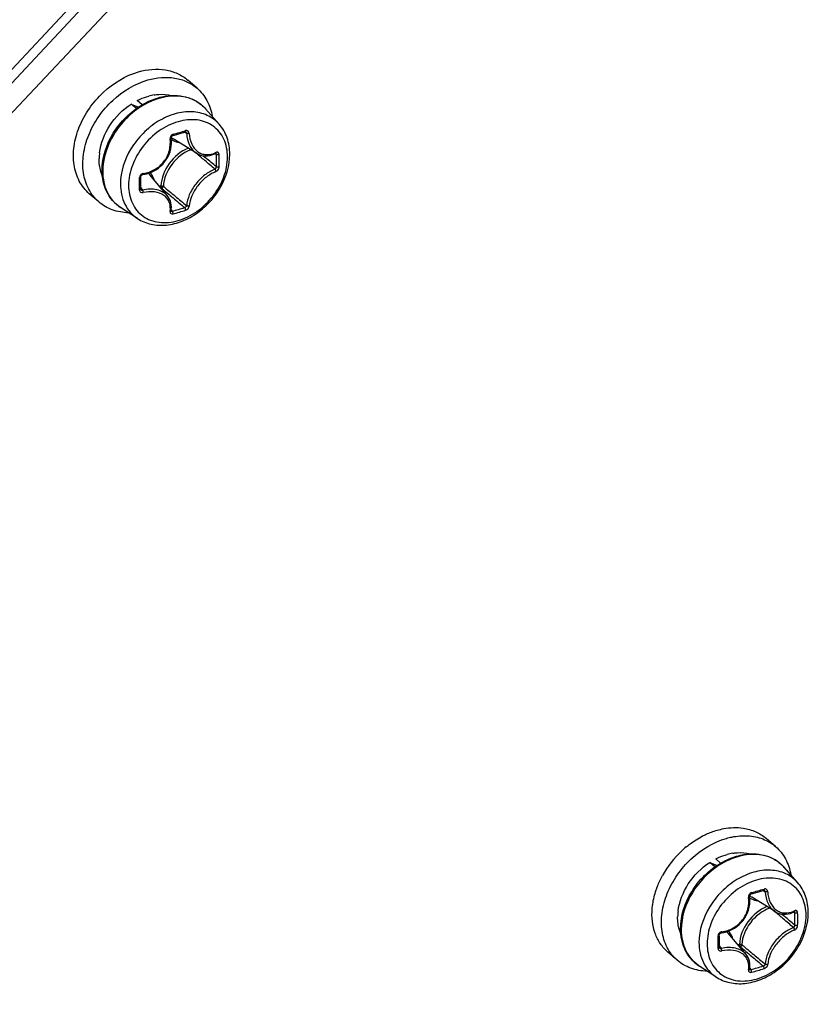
# Model space of a CAD drawing. Header units: millimetres. Extents: x 0 to 420, y 0 to 297.
# Tile 410 of 514: x 392.74 to 396.94, y 186.32 to 191.56. Entities that reach past the tile are written whole.
import ezdxf

# ---------------------------------------------------------------- set-up
doc = ezdxf.new("R2010")
doc.units = ezdxf.units.MM
doc.header["$LTSCALE"] = 23.1
doc.layers.get('0').update_dxf_attribs({"linetype": 'CONTINUOUS'})

msp = doc.modelspace()

# ---------------------------------------------------------------- linework, layer by layer
at = {"color": 7, "linetype": 'Continuous'}
for p, q in [((389.105, 187.4468), (394.1261, 192.8211)), ((394.2525, 192.7103), (370.8129, 167.8505)), ((394.0874, 192.7062), (388.8752, 187.1273)), ((393.6879, 191.1954), (393.6379, 191.2387)), ((393.3952, 191.1075), (393.3691, 191.1301)), ((393.3371, 191.1116), (393.3761, 191.0955)), ((393.3647, 191.0877), (393.3371, 191.1116)), ((393.805, 191.0042), (393.7332, 191.0852)), ((393.6853, 190.8494), (393.5601, 190.927)), ((393.6206, 190.9616), (393.6324, 190.9553)), ((393.6249, 190.9631), (393.6242, 190.9627)), ((393.6784, 190.8537), (393.6845, 190.8485)), ((393.7202, 190.8366), (393.7343, 190.8247)), ((393.7834, 190.8469), (393.7902, 190.8434)), ((393.3882, 190.7148), (393.3881, 190.7252)), ((393.3883, 190.7017), (393.3882, 190.7148)), ((393.5301, 190.6221), (393.4357, 190.7346)), ((393.3882, 190.6661), (393.3979, 190.6532)), ((393.3883, 190.688), (393.3883, 190.7017)), ((393.3883, 190.675), (393.3883, 190.688)), ((393.495, 190.6754), (393.4872, 190.6732)), ((393.4995, 190.6629), (393.4965, 190.6621)), ((393.1641, 190.5907), (393.1141, 190.634)), ((393.3702, 190.5021), (393.2797, 190.5616)), ((393.55, 190.5489), (393.5557, 190.5411)), ((393.5491, 190.5424), (393.5491, 190.5429)), ((393.5491, 190.542), (393.5491, 190.5424)), ((396.7667, 187.1591), (396.7167, 187.2024)), ((396.474, 187.0711), (396.4479, 187.0938)), ((396.416, 187.0752), (396.4549, 187.0591)), ((396.4435, 187.0513), (396.416, 187.0752)), ((396.8838, 186.9678), (396.812, 187.0489)), ((396.7641, 186.813), (396.639, 186.8906)), ((396.6995, 186.9252), (396.7112, 186.919)), ((396.7037, 186.9267), (396.703, 186.9263)), ((396.7572, 186.8173), (396.7633, 186.8122)), ((396.799, 186.8003), (396.8131, 186.7883)), ((396.8623, 186.8105), (396.869, 186.807)), ((396.467, 186.6784), (396.4669, 186.6888)), ((396.4671, 186.6653), (396.467, 186.6784)), ((396.6089, 186.5857), (396.5145, 186.6982)), ((396.467, 186.6297), (396.4767, 186.6168)), ((396.4672, 186.6516), (396.4671, 186.6653)), ((396.4671, 186.6387), (396.4672, 186.6516)), ((396.5738, 186.639), (396.566, 186.6368)), ((396.5783, 186.6266), (396.5754, 186.6257)), ((396.2429, 186.5543), (396.1929, 186.5976)), ((396.449, 186.4657), (396.3585, 186.5252)), ((396.6288, 186.5125), (396.6345, 186.5048)), ((396.6279, 186.506), (396.628, 186.5065)), ((396.6279, 186.5056), (396.6279, 186.506))]:
    msp.add_line(p, q, dxfattribs=at)
for points in [[(393.3992, 190.7364), (393.4112, 190.7383), (393.4262, 190.742), (393.4409, 190.7472), (393.4551, 190.7536), (393.4686, 190.7613), (393.4815, 190.7702), (393.4936, 190.7801), (393.5047, 190.7911), (393.5148, 190.803), (393.5238, 190.8158), (393.5316, 190.8292), (393.5382, 190.8432), (393.5435, 190.8577), (393.5474, 190.8726), (393.5499, 190.8876), (393.551, 190.9028), (393.5506, 190.918), (393.5491, 190.9307)], [(393.5491, 190.9307), (393.5491, 190.9322), (393.5493, 190.9337), (393.5497, 190.9353), (393.5504, 190.9369), (393.5512, 190.9383), (393.5522, 190.9397), (393.5533, 190.9409), (393.5546, 190.9419), (393.5559, 190.9427), (393.5572, 190.9433), (393.5577, 190.9435)], [(393.5578, 190.9435), (393.5669, 190.946), (393.5791, 190.9494), (393.5911, 190.9528), (393.6032, 190.9563), (393.6151, 190.9599), (393.6242, 190.9627)], [(393.6242, 190.9627), (393.6247, 190.9628), (393.6258, 190.963), (393.6267, 190.9629), (393.6275, 190.9627), (393.6278, 190.9625)], [(393.6852, 190.8494), (393.6919, 190.8457), (393.7015, 190.8414), (393.7116, 190.8383), (393.7221, 190.8363), (393.7329, 190.8355), (393.7439, 190.8358), (393.7551, 190.8374), (393.7663, 190.8402), (393.7775, 190.8442), (393.7862, 190.8481)], [(393.7862, 190.8481), (393.787, 190.8485), (393.7875, 190.8486), (393.7878, 190.8487)], [(393.3881, 190.7252), (393.3882, 190.7264), (393.3886, 190.728), (393.3894, 190.7296), (393.3904, 190.7312), (393.3917, 190.7326), (393.3932, 190.7339), (393.3948, 190.7349), (393.3965, 190.7357), (393.3983, 190.7362), (393.3992, 190.7364)], [(393.3881, 190.6588), (393.3881, 190.6622), (393.3883, 190.675)], [(393.3888, 190.6564), (393.3884, 190.657), (393.3882, 190.6576), (393.3881, 190.6584), (393.3881, 190.6588)], [(393.5491, 190.5429), (393.5504, 190.5518), (393.551, 190.5633), (393.5503, 190.5745), (393.5485, 190.5853), (393.5454, 190.5957), (393.5411, 190.6055), (393.5357, 190.6146), (393.5301, 190.6221)], [(396.478, 186.7), (396.49, 186.702), (396.505, 186.7057), (396.5197, 186.7108), (396.5339, 186.7172), (396.5475, 186.7249), (396.5603, 186.7338), (396.5724, 186.7438), (396.5835, 186.7548), (396.5936, 186.7667), (396.6026, 186.7794), (396.6104, 186.7928), (396.617, 186.8069), (396.6223, 186.8214), (396.6262, 186.8362), (396.6287, 186.8513), (396.6298, 186.8665), (396.6294, 186.8816), (396.6279, 186.8943)], [(396.6279, 186.8943), (396.6279, 186.8958), (396.6281, 186.8974), (396.6286, 186.8989), (396.6292, 186.9005), (396.63, 186.902), (396.631, 186.9033), (396.6321, 186.9045), (396.6334, 186.9056), (396.6347, 186.9064), (396.636, 186.907), (396.6366, 186.9071)], [(396.6366, 186.9071), (396.6457, 186.9096), (396.6579, 186.913), (396.67, 186.9165), (396.682, 186.92), (396.6939, 186.9235), (396.703, 186.9263)], [(396.703, 186.9263), (396.7035, 186.9265), (396.7046, 186.9266), (396.7055, 186.9265), (396.7063, 186.9263), (396.7066, 186.9261)], [(396.7641, 186.8131), (396.7707, 186.8093), (396.7803, 186.8051), (396.7904, 186.8019), (396.8009, 186.7999), (396.8117, 186.7991), (396.8227, 186.7995), (396.8339, 186.8011), (396.8451, 186.8039), (396.8564, 186.8079), (396.865, 186.8118)], [(396.865, 186.8118), (396.8658, 186.8121), (396.8664, 186.8123), (396.8666, 186.8123)], [(396.4669, 186.6888), (396.467, 186.69), (396.4674, 186.6916), (396.4682, 186.6933), (396.4692, 186.6948), (396.4705, 186.6963), (396.472, 186.6975), (396.4736, 186.6986), (396.4753, 186.6994), (396.4771, 186.6999), (396.478, 186.7)], [(396.4669, 186.6224), (396.467, 186.6258), (396.4671, 186.6387)], [(396.4676, 186.6201), (396.4673, 186.6206), (396.467, 186.6213), (396.4669, 186.6221), (396.4669, 186.6224)], [(396.628, 186.5065), (396.6292, 186.5154), (396.6298, 186.5269), (396.6292, 186.5381), (396.6273, 186.5489), (396.6242, 186.5593), (396.6199, 186.5691), (396.6145, 186.5783), (396.6089, 186.5857)]]:
    msp.add_lwpolyline(points, dxfattribs=at)
for centre, radius, start, end in [((393.503, 190.8877), 0.2761, 99.1324, 105.2675), ((393.5863, 190.9552), 0.1962, 50.211, 52.557), ((393.5865, 190.9554), 0.1958, 47.2273, 50.2104), ((393.5858, 190.9547), 0.1969, 41.5302, 47.2187), ((393.0118, 192.9735), 2.0958, 285.1573, 287.0544), ((393.6147, 191.0151), 0.1036, 231.028, 232.4183), ((393.6152, 191.0159), 0.1045, 232.4272, 238.2028), ((393.4425, 190.8176), 0.2763, 172.9431, 179.0207), ((384.5822, 180.1089), 14.078, 49.48381, 49.71745), ((385.6338, 181.3381), 12.4604, 49.15596, 49.48764), ((385.1241, 180.6283), 13.3455, 49.50625, 49.82093), ((393.7312, 190.9685), 0.1281, 294.5694, 296.3793), ((392.2458, 190.8099), 1.5447, 0.0047, 1.24), ((392.3141, 190.8099), 1.4765, 358.7317, 0.0048), ((392.2477, 190.8092), 1.5576, 0.0043, 1.2397), ((392.3165, 190.8091), 1.4888, 358.7319, 0.0051), ((391.1244, 190.6868), 2.2571, 0.0037, 0.857), ((393.4042, 190.7199), 0.0224, 97.075, 105.672), ((393.3556, 190.6674), 0.1045, 40.0114, 46.1574), ((391.2366, 190.6868), 2.1448, 359.1208, 0.0036), ((393.3853, 190.6588), 0.00278, 350.9893, 359.0937), ((402.6155, 201.3842), 14.0729, 229.62633, 229.94629), ((402.0986, 200.8719), 13.3342, 229.8909, 230.24479), ((401.2078, 199.7092), 11.8849, 229.94478, 230.3357), ((400.8286, 199.3448), 11.348, 230.24369, 230.64376), ((393.1734, 191.9896), 1.498, 284.7858, 287.4177), ((393.1727, 191.993), 1.5163, 284.7881, 287.4102), ((393.5517, 190.5442), 0.00339, 216.4082, 219.6472), ((396.6236, 186.7551), 0.5225, 129.6943, 133.2959), ((396.6262, 186.7515), 0.5268, 133.2347, 151.1427), ((396.5818, 186.8514), 0.2761, 99.1324, 105.2675), ((396.6651, 186.9188), 0.1962, 50.211, 52.557), ((396.6654, 186.9191), 0.1958, 47.2273, 50.2104), ((396.6646, 186.9183), 0.1969, 41.5302, 47.2187), ((396.0906, 188.9371), 2.0958, 285.1573, 287.0544), ((396.6935, 186.9788), 0.1036, 231.028, 232.4183), ((396.694, 186.9795), 0.1045, 232.4272, 238.2028), ((396.5213, 186.7812), 0.2763, 172.9431, 179.0207), ((387.6611, 176.0725), 14.078, 49.48381, 49.71745), ((388.7126, 177.3017), 12.4604, 49.15596, 49.48764), ((388.2029, 176.592), 13.3455, 49.50625, 49.82093), ((396.81, 186.9321), 0.1281, 294.5694, 296.3793), ((395.3247, 186.7736), 1.5447, 0.0047, 1.24), ((395.3929, 186.7736), 1.4765, 358.7317, 0.0048), ((395.3265, 186.7728), 1.5576, 0.0043, 1.2397), ((395.3953, 186.7728), 1.4888, 358.7319, 0.0051), ((394.2032, 186.6504), 2.2571, 0.0037, 0.857), ((396.4831, 186.6835), 0.0224, 97.075, 105.672), ((396.4345, 186.631), 0.1045, 40.0114, 46.1574), ((394.3154, 186.6504), 2.1448, 359.1208, 0.0036), ((396.4641, 186.6224), 0.00278, 350.9893, 359.0937), ((405.6943, 197.3478), 14.0729, 229.62633, 229.94629), ((405.1774, 196.8355), 13.3342, 229.8909, 230.24479), ((404.2866, 195.6728), 11.8849, 229.94478, 230.3357), ((403.9074, 195.3084), 11.348, 230.24369, 230.64376), ((396.2522, 187.9532), 1.498, 284.7858, 287.4177), ((396.6305, 186.5079), 0.00339, 216.4082, 219.6472), ((396.2515, 187.9566), 1.5163, 284.7881, 287.4102)]:
    msp.add_arc(centre, radius, start, end, dxfattribs=at)
for points, knots in [([(378.9757, 181.8709), (381.3571, 184.074), (385.6919, 188.9116), (389.8774, 195.8119), (392.3241, 201.6351), (394.0782, 207.3942), (394.6905, 211.8509), (394.7189, 214.7681)], [0, 0, 0, 0, 0.260218, 0.517594, 0.643305, 0.766, 1, 1, 1, 1]), ([(376.3864, 178.6276), (378.9724, 180.6185), (382.5671, 184.0162), (386.6173, 189.1506), (389.2512, 193.2623), (391.4281, 197.557), (393.6377, 203.3356), (394.5758, 207.869), (394.804, 210.8639)], [0, 0, 0, 0, 0.256713, 0.385748, 0.513858, 0.640132, 0.763745, 1, 1, 1, 1]), ([(395.384, 210.3616), (395.1558, 207.3667), (394.2177, 202.8333), (392.0081, 197.0548), (389.8312, 192.76), (387.1973, 188.6483), (383.1471, 183.5139), (379.5524, 180.1162), (376.9664, 178.1253)], [0, 0, 0, 0, 0.236255, 0.359868, 0.486142, 0.614252, 0.743287, 1, 1, 1, 1]), ([(388.5482, 186.6809), (389.4296, 187.8787), (392.6717, 192.7021), (395.0907, 198.0951), (396.2564, 202.2588)], [0, 0, 0, 0, 0.255917, 1, 1, 1, 1]), ([(393.1141, 190.634), (393.0924, 190.6528), (393.0551, 190.7006), (393.0278, 190.7901), (393.0291, 190.89), (393.0577, 190.9927), (393.1114, 191.0906), (393.2081, 191.2026), (393.3066, 191.2627), (393.376, 191.2828)], [0, 0, 0, 0, 0.104396, 0.214712, 0.334327, 0.463303, 0.598992, 0.737102, 1, 1, 1, 1]), ([(393.376, 191.2828), (393.4222, 191.2961), (393.4954, 191.3032), (393.5842, 191.2767), (393.6216, 191.2528), (393.6379, 191.2387)], [0, 0, 0, 0, 0.524089, 0.765965, 1, 1, 1, 1]), ([(393.1641, 190.5907), (393.1424, 190.6095), (393.1051, 190.6573), (393.0778, 190.7468), (393.0791, 190.8467), (393.1077, 190.9494), (393.1614, 191.0473), (393.2581, 191.1593), (393.3566, 191.2194), (393.426, 191.2395)], [0, 0, 0, 0, 0.104396, 0.214712, 0.334327, 0.463303, 0.598992, 0.737102, 1, 1, 1, 1]), ([(393.426, 191.2395), (393.4722, 191.2528), (393.5454, 191.2599), (393.6342, 191.2334), (393.6716, 191.2095), (393.6879, 191.1954)], [0, 0, 0, 0, 0.524089, 0.765965, 1, 1, 1, 1]), ([(393.6879, 191.1954), (393.709, 191.1771), (393.7455, 191.1308), (393.7633, 191.075), (393.7681, 191.046)], [0, 0, 0, 0, 0.486811, 1, 1, 1, 1]), ([(393.3691, 191.1301), (393.374, 191.1327), (393.3938, 191.1422), (393.4145, 191.1498), (393.4303, 191.1541)], [0, 0, 0, 0, 0.255242, 1, 1, 1, 1]), ([(393.3952, 191.1076), (393.4035, 191.1125), (393.4368, 191.1304), (393.4728, 191.1435), (393.5002, 191.1496)], [0, 0, 0, 0, 0.257132, 1, 1, 1, 1]), ([(393.5063, 191.1468), (393.4972, 191.1448), (393.4601, 191.1347), (393.4247, 191.1185), (393.3996, 191.1037)], [0, 0, 0, 0, 0.242244, 1, 1, 1, 1]), ([(393.4592, 191.1603), (393.4672, 191.1616), (393.4981, 191.1651), (393.5298, 191.1626), (393.552, 191.1566)], [0, 0, 0, 0, 0.260904, 1, 1, 1, 1]), ([(393.5002, 191.1496), (393.5222, 191.1545), (393.5661, 191.1596), (393.6305, 191.1514), (393.6882, 191.1269), (393.7199, 191.1003), (393.7332, 191.0852)], [0, 0, 0, 0, 0.266294, 0.518775, 0.761309, 1, 1, 1, 1]), ([(393.7056, 191.1109), (393.6926, 191.1209), (393.6635, 191.1378), (393.5965, 191.1576), (393.5416, 191.1547), (393.5063, 191.1468)], [0, 0, 0, 0, 0.235668, 0.47873, 1, 1, 1, 1]), ([(393.1683, 190.8515), (393.1746, 190.9029), (393.2153, 191.0047), (393.2919, 191.0821), (393.3371, 191.1116)], [0, 0, 0, 0, 0.489346, 1, 1, 1, 1]), ([(393.1818, 190.7591), (393.1818, 190.8275), (393.2175, 190.9335), (393.3059, 191.0441), (393.364, 191.0893), (393.3952, 191.1076)], [0, 0, 0, 0, 0.484994, 0.744206, 1, 1, 1, 1]), ([(393.3996, 191.1037), (393.3683, 191.0852), (393.3099, 191.0394), (393.2214, 190.9282), (393.1854, 190.8219), (393.1854, 190.7533)], [0, 0, 0, 0, 0.256449, 0.516507, 1, 1, 1, 1]), ([(393.805, 191.0042), (393.7876, 191.0239), (393.7426, 191.0569), (393.6586, 191.0752), (393.5674, 191.0628), (393.4776, 191.0223), (393.3969, 190.9578), (393.3135, 190.8517), (393.2798, 190.7509), (393.2798, 190.6859)], [0, 0, 0, 0, 0.104646, 0.214456, 0.334319, 0.464647, 0.602133, 0.741336, 1, 1, 1, 1]), ([(393.8497, 190.8302), (393.8497, 190.8625), (393.8406, 190.9113), (393.8071, 190.9646), (393.7736, 190.9958), (393.7329, 191.0173), (393.6696, 191.0325), (393.5808, 191.0225), (393.4806, 190.9718), (393.396, 190.8904), (393.3386, 190.7896), (393.3231, 190.7143), (393.3231, 190.6781)], [0, 0, 0, 0, 0.116061, 0.170531, 0.224017, 0.278077, 0.33415, 0.455161, 0.589255, 0.730676, 0.870373, 1, 1, 1, 1]), ([(393.6264, 190.9698), (393.6265, 190.9691), (393.6266, 190.9668), (393.6262, 190.9641), (393.6249, 190.9631)], [0, 0, 0, 0, 0.317821, 1, 1, 1, 1]), ([(393.6458, 190.9549), (393.6456, 190.9596), (393.6424, 190.9672), (393.6334, 190.971), (393.6287, 190.9705), (393.6264, 190.9698)], [0, 0, 0, 0, 0.506274, 0.74763, 1, 1, 1, 1]), ([(393.8616, 190.8444), (393.8616, 190.8738), (393.8529, 190.9318), (393.8236, 190.9832), (393.805, 191.0042)], [0, 0, 0, 0, 0.512172, 1, 1, 1, 1]), ([(393.4015, 190.7421), (393.4225, 190.7447), (393.4645, 190.7591), (393.5143, 190.8026), (393.5441, 190.8612), (393.547, 190.9049), (393.5438, 190.9255)], [0, 0, 0, 0, 0.248621, 0.503909, 0.756865, 1, 1, 1, 1]), ([(393.5597, 190.9506), (393.5547, 190.9492), (393.5456, 190.942), (393.543, 190.9307), (393.5438, 190.9255)], [0, 0, 0, 0, 0.497502, 1, 1, 1, 1]), ([(393.5438, 190.9257), (393.5452, 190.9261), (393.5474, 190.9269), (393.5493, 190.9291), (393.5492, 190.9299)], [0, 0, 0, 0, 0.636699, 1, 1, 1, 1]), ([(393.5499, 190.9228), (393.5531, 190.9209), (393.5663, 190.9135), (393.581, 190.9089), (393.5923, 190.907)], [0, 0, 0, 0, 0.245657, 1, 1, 1, 1]), ([(393.5597, 190.9506), (393.5599, 190.949), (393.5601, 190.9465), (393.5587, 190.9437), (393.5578, 190.9435)], [0, 0, 0, 0, 0.627461, 1, 1, 1, 1]), ([(393.6324, 190.9553), (393.6323, 190.9561), (393.6317, 190.959), (393.6297, 190.9615), (393.6278, 190.9625)], [0, 0, 0, 0, 0.26474, 1, 1, 1, 1]), ([(393.6324, 190.9553), (393.6333, 190.9337), (393.6401, 190.9016), (393.6626, 190.8671), (393.6773, 190.8543), (393.6852, 190.8494)], [0, 0, 0, 0, 0.53086, 0.77212, 1, 1, 1, 1]), ([(393.6458, 190.9551), (393.6434, 190.9545), (393.6389, 190.9541), (393.6343, 190.9546), (393.6324, 190.9553)], [0, 0, 0, 0, 0.535787, 1, 1, 1, 1]), ([(393.6458, 190.9549), (393.6467, 190.9357), (393.6541, 190.8993), (393.6817, 190.8621), (393.711, 190.8461), (393.7435, 190.8392), (393.7691, 190.8449), (393.7844, 190.8519)], [0, 0, 0, 0, 0.278831, 0.524545, 0.640418, 0.756075, 1, 1, 1, 1]), ([(393.6415, 190.8766), (393.6012, 190.8596), (393.5313, 190.8023), (393.4969, 190.7177), (393.495, 190.6754)], [0, 0, 0, 0, 0.508297, 1, 1, 1, 1]), ([(393.6557, 190.8678), (393.6154, 190.8532), (393.5449, 190.7984), (393.51, 190.7153), (393.5081, 190.6736)], [0, 0, 0, 0, 0.506537, 1, 1, 1, 1]), ([(393.183, 190.731), (393.1801, 190.7379), (393.1696, 190.7672), (393.1658, 190.7987), (393.1662, 190.8223)], [0, 0, 0, 0, 0.24096, 1, 1, 1, 1]), ([(393.3231, 190.6781), (393.3231, 190.6458), (393.3323, 190.597), (393.3658, 190.5436), (393.3992, 190.5125), (393.44, 190.491), (393.5032, 190.4758), (393.592, 190.4857), (393.6922, 190.5365), (393.7768, 190.6179), (393.8343, 190.7187), (393.8497, 190.794), (393.8497, 190.8302)], [0, 0, 0, 0, 0.116061, 0.170531, 0.224017, 0.278077, 0.33415, 0.455161, 0.589255, 0.730676, 0.870373, 1, 1, 1, 1]), ([(393.3702, 190.5021), (393.392, 190.4877), (393.4427, 190.4669), (393.5264, 190.4634), (393.6115, 190.4854), (393.6918, 190.5299), (393.762, 190.5931), (393.8337, 190.693), (393.8616, 190.7849), (393.8616, 190.8444)], [0, 0, 0, 0, 0.11099, 0.226939, 0.3499, 0.479569, 0.613404, 0.747536, 1, 1, 1, 1]), ([(393.7882, 190.8537), (393.7883, 190.8531), (393.7883, 190.8511), (393.7874, 190.8488), (393.7862, 190.8481)], [0, 0, 0, 0, 0.311988, 1, 1, 1, 1]), ([(393.7902, 190.8434), (393.7902, 190.844), (393.7901, 190.8459), (393.7891, 190.8481), (393.7878, 190.8487)], [0, 0, 0, 0, 0.299348, 1, 1, 1, 1]), ([(393.8049, 190.8429), (393.8048, 190.8469), (393.8024, 190.8538), (393.794, 190.8559), (393.79, 190.8546), (393.7881, 190.8537)], [0, 0, 0, 0, 0.501065, 0.7339, 1, 1, 1, 1]), ([(393.8049, 190.8429), (393.8025, 190.8418), (393.7974, 190.8411), (393.7922, 190.8421), (393.7902, 190.8434)], [0, 0, 0, 0, 0.519253, 1, 1, 1, 1]), ([(393.2797, 190.5616), (393.2643, 190.5717), (393.236, 190.5963), (393.1936, 190.6605), (393.1818, 190.7199), (393.1818, 190.7591)], [0, 0, 0, 0, 0.241408, 0.48582, 1, 1, 1, 1]), ([(393.7829, 190.7643), (393.7635, 190.7573), (393.7254, 190.7348), (393.6786, 190.6875), (393.6448, 190.6314), (393.6334, 190.5899), (393.6324, 190.5703)], [0, 0, 0, 0, 0.240504, 0.508011, 0.771047, 1, 1, 1, 1]), ([(393.7829, 190.7643), (393.784, 190.7648), (393.7881, 190.7679), (393.7903, 190.7733), (393.7902, 190.7773)], [0, 0, 0, 0, 0.22923, 1, 1, 1, 1]), ([(393.7882, 190.7518), (393.7885, 190.7553), (393.787, 190.7602), (393.7838, 190.7637), (393.7829, 190.7643)], [0, 0, 0, 0, 0.765063, 1, 1, 1, 1]), ([(393.7881, 190.7517), (393.7903, 190.7525), (393.7991, 190.758), (393.8048, 190.7684), (393.8049, 190.7762)], [0, 0, 0, 0, 0.23682, 1, 1, 1, 1]), ([(393.8049, 190.7762), (393.8026, 190.7751), (393.7974, 190.7746), (393.7922, 190.7758), (393.7902, 190.7773)], [0, 0, 0, 0, 0.514589, 1, 1, 1, 1]), ([(393.1854, 190.7533), (393.1854, 190.7151), (393.1967, 190.6573), (393.2377, 190.595), (393.2649, 190.5713), (393.2797, 190.5616)], [0, 0, 0, 0, 0.517981, 0.760912, 1, 1, 1, 1]), ([(393.3982, 190.7414), (393.3935, 190.7401), (393.385, 190.7347), (393.3812, 190.7251), (393.3812, 190.7205)], [0, 0, 0, 0, 0.515379, 1, 1, 1, 1]), ([(393.3812, 190.7205), (393.3822, 190.7207), (393.3848, 190.7213), (393.3881, 190.7233), (393.3881, 190.7252)], [0, 0, 0, 0, 0.337798, 1, 1, 1, 1]), ([(393.4013, 190.742), (393.4012, 190.7407), (393.4011, 190.7388), (393.3999, 190.7365), (393.3992, 190.7364)], [0, 0, 0, 0, 0.653706, 1, 1, 1, 1]), ([(393.4602, 190.7055), (393.4589, 190.7093), (393.4535, 190.7238), (393.4452, 190.7373), (393.4377, 190.7461)], [0, 0, 0, 0, 0.256486, 1, 1, 1, 1]), ([(393.7881, 190.7517), (393.7699, 190.745), (393.7341, 190.7235), (393.69, 190.6787), (393.658, 190.6258), (393.6469, 190.5867), (393.6458, 190.5683)], [0, 0, 0, 0, 0.240191, 0.508131, 0.771537, 1, 1, 1, 1]), ([(393.2798, 190.6859), (393.2798, 190.6493), (393.2905, 190.5939), (393.3299, 190.5342), (393.356, 190.5114), (393.3702, 190.5021)], [0, 0, 0, 0, 0.517891, 0.760854, 1, 1, 1, 1]), ([(393.3812, 190.6539), (393.3821, 190.654), (393.3847, 190.6546), (393.3878, 190.6565), (393.3881, 190.6584)], [0, 0, 0, 0, 0.320164, 1, 1, 1, 1]), ([(393.3812, 190.6539), (393.3812, 190.6516), (393.3822, 190.647), (393.3886, 190.6398), (393.3968, 190.639), (393.4015, 190.6401)], [0, 0, 0, 0, 0.242796, 0.480959, 1, 1, 1, 1]), ([(393.3888, 190.6564), (393.3897, 190.6551), (393.3926, 190.6531), (393.3962, 190.6529), (393.3979, 190.6532)], [0, 0, 0, 0, 0.481244, 1, 1, 1, 1]), ([(393.5301, 190.6221), (393.5233, 190.6301), (393.506, 190.6442), (393.4736, 190.6563), (393.4364, 190.6596), (393.4108, 190.6562), (393.3979, 190.6532)], [0, 0, 0, 0, 0.220991, 0.459498, 0.719842, 1, 1, 1, 1]), ([(393.4013, 190.6401), (393.4012, 190.6425), (393.4004, 190.6469), (393.399, 190.6513), (393.3979, 190.6532)], [0, 0, 0, 0, 0.525808, 1, 1, 1, 1]), ([(393.495, 190.6754), (393.4973, 190.676), (393.5019, 190.6761), (393.5064, 190.6748), (393.5081, 190.6736)], [0, 0, 0, 0, 0.52676, 1, 1, 1, 1]), ([(393.495, 190.6754), (393.495, 190.6731), (393.496, 190.6686), (393.498, 190.6645), (393.4995, 190.6629)], [0, 0, 0, 0, 0.522055, 1, 1, 1, 1]), ([(393.4995, 190.6629), (393.5028, 190.6642), (393.5065, 190.668), (393.508, 190.6725), (393.5081, 190.6736)], [0, 0, 0, 0, 0.759447, 1, 1, 1, 1]), ([(393.5438, 190.5389), (393.5467, 190.5549), (393.5454, 190.5806), (393.5294, 190.609), (393.5047, 190.6322), (393.4595, 190.6475), (393.4211, 190.6445), (393.4015, 190.6401)], [0, 0, 0, 0, 0.233033, 0.345382, 0.460439, 0.711705, 1, 1, 1, 1]), ([(393.3232, 190.5326), (393.2938, 190.5332), (393.2361, 190.543), (393.1852, 190.5724), (393.1641, 190.5907)], [0, 0, 0, 0, 0.513149, 1, 1, 1, 1]), ([(393.6218, 190.5602), (393.6231, 190.5605), (393.6276, 190.5625), (393.6319, 190.5667), (393.6324, 190.5703)], [0, 0, 0, 0, 0.267515, 1, 1, 1, 1]), ([(393.6264, 190.5461), (393.6268, 190.5487), (393.6258, 190.5538), (393.6235, 190.5585), (393.6218, 190.5602)], [0, 0, 0, 0, 0.505426, 1, 1, 1, 1]), ([(393.6264, 190.5461), (393.6289, 190.5469), (393.6379, 190.5515), (393.6453, 190.5609), (393.6458, 190.5683)], [0, 0, 0, 0, 0.259636, 1, 1, 1, 1]), ([(393.6458, 190.5682), (393.6424, 190.5669), (393.6371, 190.5671), (393.6331, 190.5696), (393.6324, 190.5703)], [0, 0, 0, 0, 0.766641, 1, 1, 1, 1]), ([(393.5438, 190.5389), (393.5434, 190.5369), (393.5434, 190.5329), (393.5484, 190.5258), (393.5557, 190.5258), (393.5597, 190.5269)], [0, 0, 0, 0, 0.250804, 0.476639, 1, 1, 1, 1]), ([(393.5438, 190.5387), (393.5445, 190.5389), (393.5467, 190.5395), (393.5489, 190.5413), (393.5491, 190.5429)], [0, 0, 0, 0, 0.302268, 1, 1, 1, 1]), ([(393.5507, 190.5409), (393.5511, 190.5408), (393.5527, 190.5404), (393.5544, 190.5407), (393.5557, 190.5411)], [0, 0, 0, 0, 0.218072, 1, 1, 1, 1]), ([(393.5597, 190.5269), (393.5601, 190.5294), (393.5593, 190.5345), (393.5573, 190.5393), (393.5557, 190.5411)], [0, 0, 0, 0, 0.509293, 1, 1, 1, 1]), ([(396.3781, 187.2157), (396.3843, 187.2189), (396.4091, 187.231), (396.4351, 187.2407), (396.4548, 187.2464)], [0, 0, 0, 0, 0.255043, 1, 1, 1, 1]), ([(396.4548, 187.2464), (396.4666, 187.2498), (396.512, 187.2607), (396.5599, 187.2625), (396.594, 187.2574)], [0, 0, 0, 0, 0.261937, 1, 1, 1, 1]), ([(396.594, 187.2574), (396.6168, 187.254), (396.661, 187.2415), (396.6999, 187.2169), (396.7167, 187.2024)], [0, 0, 0, 0, 0.508783, 1, 1, 1, 1]), ([(396.2429, 186.5543), (396.2213, 186.5731), (396.184, 186.621), (396.1567, 186.7104), (396.1579, 186.8104), (396.1865, 186.913), (396.2402, 187.0109), (396.3369, 187.1229), (396.4354, 187.1831), (396.5048, 187.2031)], [0, 0, 0, 0, 0.104396, 0.214712, 0.334327, 0.463303, 0.598992, 0.737102, 1, 1, 1, 1]), ([(396.2899, 187.1571), (396.2968, 187.1628), (396.3246, 187.1846), (396.3547, 187.2036), (396.3781, 187.2157)], [0, 0, 0, 0, 0.253808, 1, 1, 1, 1]), ([(396.5048, 187.2031), (396.5142, 187.2058), (396.551, 187.215), (396.5893, 187.2183), (396.6173, 187.2168)], [0, 0, 0, 0, 0.259302, 1, 1, 1, 1]), ([(396.6173, 187.2168), (396.645, 187.2153), (396.6991, 187.2046), (396.7467, 187.1764), (396.7667, 187.1591)], [0, 0, 0, 0, 0.511948, 1, 1, 1, 1]), ([(396.7667, 187.1591), (396.7878, 187.1408), (396.8243, 187.0945), (396.8421, 187.0387), (396.847, 187.0096)], [0, 0, 0, 0, 0.486811, 1, 1, 1, 1]), ([(396.4479, 187.0938), (396.4529, 187.0963), (396.4726, 187.1059), (396.4933, 187.1134), (396.5091, 187.1177)], [0, 0, 0, 0, 0.255242, 1, 1, 1, 1]), ([(396.474, 187.0712), (396.4824, 187.0761), (396.5157, 187.094), (396.5516, 187.1071), (396.579, 187.1132)], [0, 0, 0, 0, 0.257132, 1, 1, 1, 1]), ([(396.5851, 187.1104), (396.576, 187.1084), (396.5389, 187.0984), (396.5035, 187.0822), (396.4785, 187.0674)], [0, 0, 0, 0, 0.242244, 1, 1, 1, 1]), ([(396.538, 187.124), (396.546, 187.1252), (396.5769, 187.1287), (396.6086, 187.1262), (396.6308, 187.1203)], [0, 0, 0, 0, 0.260904, 1, 1, 1, 1]), ([(396.579, 187.1132), (396.601, 187.1181), (396.6449, 187.1232), (396.7093, 187.115), (396.767, 187.0905), (396.7987, 187.0639), (396.812, 187.0489)], [0, 0, 0, 0, 0.266294, 0.518775, 0.761309, 1, 1, 1, 1]), ([(396.7844, 187.0746), (396.7714, 187.0845), (396.7424, 187.1014), (396.6753, 187.1212), (396.6204, 187.1183), (396.5851, 187.1104)], [0, 0, 0, 0, 0.235668, 0.47873, 1, 1, 1, 1]), ([(396.2471, 186.8152), (396.2534, 186.8665), (396.2941, 186.9684), (396.3708, 187.0457), (396.416, 187.0752)], [0, 0, 0, 0, 0.489346, 1, 1, 1, 1]), ([(396.2606, 186.7227), (396.2606, 186.7911), (396.2963, 186.8972), (396.3847, 187.0077), (396.4428, 187.053), (396.474, 187.0712)], [0, 0, 0, 0, 0.484994, 0.744206, 1, 1, 1, 1]), ([(396.4785, 187.0674), (396.4472, 187.0489), (396.3887, 187.0031), (396.3002, 186.8918), (396.2642, 186.7855), (396.2642, 186.717)], [0, 0, 0, 0, 0.256449, 0.516507, 1, 1, 1, 1]), ([(396.8838, 186.9678), (396.8664, 186.9875), (396.8214, 187.0205), (396.7374, 187.0388), (396.6462, 187.0264), (396.5564, 186.986), (396.4757, 186.9215), (396.3923, 186.8154), (396.3586, 186.7146), (396.3586, 186.6496)], [0, 0, 0, 0, 0.104646, 0.214456, 0.334319, 0.464647, 0.602133, 0.741336, 1, 1, 1, 1]), ([(396.1306, 186.9284), (396.1328, 186.935), (396.1425, 186.9615), (396.1546, 186.9871), (396.1648, 187.0058)], [0, 0, 0, 0, 0.24664, 1, 1, 1, 1]), ([(396.9285, 186.7938), (396.9285, 186.8261), (396.9194, 186.8749), (396.8859, 186.9283), (396.8525, 186.9594), (396.8117, 186.9809), (396.7485, 186.9961), (396.6596, 186.9862), (396.5594, 186.9355), (396.4748, 186.854), (396.4174, 186.7532), (396.4019, 186.6779), (396.4019, 186.6418)], [0, 0, 0, 0, 0.116061, 0.170531, 0.224017, 0.278077, 0.33415, 0.455161, 0.589255, 0.730676, 0.870373, 1, 1, 1, 1]), ([(396.7052, 186.9335), (396.7053, 186.9327), (396.7054, 186.9305), (396.705, 186.9277), (396.7037, 186.9267)], [0, 0, 0, 0, 0.317821, 1, 1, 1, 1]), ([(396.7246, 186.9185), (396.7244, 186.9233), (396.7212, 186.9308), (396.7123, 186.9346), (396.7075, 186.9342), (396.7052, 186.9335)], [0, 0, 0, 0, 0.506274, 0.74763, 1, 1, 1, 1]), ([(396.9404, 186.808), (396.9404, 186.8374), (396.9318, 186.8955), (396.9024, 186.9468), (396.8838, 186.9678)], [0, 0, 0, 0, 0.512172, 1, 1, 1, 1]), ([(396.1096, 186.829), (396.1103, 186.8372), (396.1141, 186.8709), (396.1224, 186.9041), (396.1306, 186.9284)], [0, 0, 0, 0, 0.243707, 1, 1, 1, 1]), ([(396.4803, 186.7057), (396.5014, 186.7083), (396.5433, 186.7227), (396.5931, 186.7663), (396.6229, 186.8249), (396.6258, 186.8686), (396.6226, 186.8891)], [0, 0, 0, 0, 0.248621, 0.503909, 0.756865, 1, 1, 1, 1]), ([(396.6386, 186.9142), (396.6335, 186.9129), (396.6244, 186.9056), (396.6218, 186.8943), (396.6226, 186.8891)], [0, 0, 0, 0, 0.497502, 1, 1, 1, 1]), ([(396.6226, 186.8893), (396.6241, 186.8898), (396.6262, 186.8905), (396.6281, 186.8927), (396.628, 186.8936)], [0, 0, 0, 0, 0.636699, 1, 1, 1, 1]), ([(396.6287, 186.8865), (396.6319, 186.8845), (396.6451, 186.8772), (396.6598, 186.8726), (396.6711, 186.8706)], [0, 0, 0, 0, 0.245657, 1, 1, 1, 1]), ([(396.6386, 186.9142), (396.6387, 186.9126), (396.6389, 186.9101), (396.6375, 186.9074), (396.6366, 186.9071)], [0, 0, 0, 0, 0.627461, 1, 1, 1, 1]), ([(396.7112, 186.919), (396.7111, 186.9197), (396.7105, 186.9226), (396.7085, 186.9251), (396.7066, 186.9261)], [0, 0, 0, 0, 0.26474, 1, 1, 1, 1]), ([(396.7112, 186.919), (396.7121, 186.8973), (396.7189, 186.8652), (396.7414, 186.8307), (396.7562, 186.818), (396.7641, 186.8131)], [0, 0, 0, 0, 0.53086, 0.77212, 1, 1, 1, 1]), ([(396.7246, 186.9187), (396.7222, 186.9181), (396.7177, 186.9178), (396.7131, 186.9182), (396.7112, 186.919)], [0, 0, 0, 0, 0.535787, 1, 1, 1, 1]), ([(396.7246, 186.9185), (396.7256, 186.8993), (396.7329, 186.8629), (396.7605, 186.8257), (396.7898, 186.8097), (396.8223, 186.8028), (396.8479, 186.8086), (396.8632, 186.8156)], [0, 0, 0, 0, 0.278831, 0.524545, 0.640418, 0.756075, 1, 1, 1, 1]), ([(396.1929, 186.5976), (396.1779, 186.6107), (396.1507, 186.6415), (396.1126, 186.7179), (396.106, 186.7849), (396.1096, 186.829)], [0, 0, 0, 0, 0.23573, 0.478338, 1, 1, 1, 1]), ([(396.7203, 186.8402), (396.68, 186.8233), (396.6102, 186.766), (396.5757, 186.6813), (396.5738, 186.639)], [0, 0, 0, 0, 0.508297, 1, 1, 1, 1]), ([(396.7345, 186.8314), (396.6942, 186.8169), (396.6237, 186.762), (396.5888, 186.6789), (396.5869, 186.6373)], [0, 0, 0, 0, 0.506537, 1, 1, 1, 1]), ([(396.2618, 186.6946), (396.2589, 186.7015), (396.2484, 186.7308), (396.2447, 186.7624), (396.245, 186.7859)], [0, 0, 0, 0, 0.24096, 1, 1, 1, 1]), ([(396.4019, 186.6418), (396.4019, 186.6094), (396.4111, 186.5607), (396.4446, 186.5073), (396.478, 186.4761), (396.5188, 186.4546), (396.582, 186.4394), (396.6708, 186.4494), (396.7711, 186.5001), (396.8556, 186.5815), (396.9131, 186.6823), (396.9285, 186.7577), (396.9285, 186.7938)], [0, 0, 0, 0, 0.116061, 0.170531, 0.224017, 0.278077, 0.33415, 0.455161, 0.589255, 0.730676, 0.870373, 1, 1, 1, 1]), ([(396.449, 186.4657), (396.4708, 186.4514), (396.5216, 186.4305), (396.6052, 186.427), (396.6903, 186.449), (396.7706, 186.4935), (396.8409, 186.5567), (396.9125, 186.6566), (396.9404, 186.7486), (396.9404, 186.808)], [0, 0, 0, 0, 0.11099, 0.226939, 0.3499, 0.479569, 0.613404, 0.747536, 1, 1, 1, 1]), ([(396.8671, 186.8174), (396.8671, 186.8167), (396.8672, 186.8147), (396.8662, 186.8124), (396.865, 186.8118)], [0, 0, 0, 0, 0.311988, 1, 1, 1, 1]), ([(396.869, 186.807), (396.869, 186.8076), (396.8689, 186.8096), (396.8679, 186.8117), (396.8666, 186.8124)], [0, 0, 0, 0, 0.299348, 1, 1, 1, 1]), ([(396.8837, 186.8065), (396.8837, 186.8105), (396.8812, 186.8174), (396.8728, 186.8195), (396.8688, 186.8183), (396.8669, 186.8173)], [0, 0, 0, 0, 0.501065, 0.7339, 1, 1, 1, 1]), ([(396.8837, 186.8065), (396.8814, 186.8054), (396.8762, 186.8048), (396.871, 186.8057), (396.869, 186.807)], [0, 0, 0, 0, 0.519253, 1, 1, 1, 1]), ([(396.3585, 186.5252), (396.3431, 186.5353), (396.3148, 186.56), (396.2724, 186.6241), (396.2606, 186.6835), (396.2606, 186.7227)], [0, 0, 0, 0, 0.241408, 0.48582, 1, 1, 1, 1]), ([(396.8617, 186.7279), (396.8424, 186.721), (396.8042, 186.6985), (396.7574, 186.6512), (396.7236, 186.595), (396.7122, 186.5535), (396.7112, 186.5339)], [0, 0, 0, 0, 0.240504, 0.508011, 0.771047, 1, 1, 1, 1]), ([(396.8617, 186.7279), (396.8628, 186.7284), (396.8669, 186.7315), (396.8691, 186.737), (396.869, 186.7409)], [0, 0, 0, 0, 0.22923, 1, 1, 1, 1]), ([(396.8671, 186.7154), (396.8674, 186.7189), (396.8658, 186.7239), (396.8626, 186.7273), (396.8617, 186.7279)], [0, 0, 0, 0, 0.765063, 1, 1, 1, 1]), ([(396.8669, 186.7153), (396.8692, 186.7162), (396.8779, 186.7216), (396.8836, 186.732), (396.8837, 186.7398)], [0, 0, 0, 0, 0.23682, 1, 1, 1, 1]), ([(396.8837, 186.7398), (396.8814, 186.7387), (396.8762, 186.7382), (396.871, 186.7394), (396.869, 186.7409)], [0, 0, 0, 0, 0.514589, 1, 1, 1, 1]), ([(396.2642, 186.717), (396.2642, 186.6787), (396.2755, 186.6209), (396.3165, 186.5586), (396.3437, 186.5349), (396.3585, 186.5252)], [0, 0, 0, 0, 0.517981, 0.760912, 1, 1, 1, 1]), ([(396.477, 186.7051), (396.4723, 186.7037), (396.4639, 186.6983), (396.46, 186.6887), (396.46, 186.6842)], [0, 0, 0, 0, 0.515379, 1, 1, 1, 1]), ([(396.46, 186.6842), (396.461, 186.6843), (396.4636, 186.6849), (396.4669, 186.6869), (396.4669, 186.6888)], [0, 0, 0, 0, 0.337798, 1, 1, 1, 1]), ([(396.4801, 186.7057), (396.4801, 186.7043), (396.48, 186.7024), (396.4788, 186.7001), (396.478, 186.7)], [0, 0, 0, 0, 0.653706, 1, 1, 1, 1]), ([(396.539, 186.6691), (396.5377, 186.6729), (396.5323, 186.6874), (396.524, 186.701), (396.5165, 186.7097)], [0, 0, 0, 0, 0.256486, 1, 1, 1, 1]), ([(396.8669, 186.7153), (396.8487, 186.7086), (396.8129, 186.6871), (396.7689, 186.6423), (396.7368, 186.5894), (396.7257, 186.5504), (396.7246, 186.532)], [0, 0, 0, 0, 0.240191, 0.508131, 0.771537, 1, 1, 1, 1]), ([(396.3586, 186.6496), (396.3586, 186.6129), (396.3694, 186.5575), (396.4087, 186.4978), (396.4348, 186.475), (396.449, 186.4657)], [0, 0, 0, 0, 0.517891, 0.760854, 1, 1, 1, 1]), ([(396.46, 186.6175), (396.4609, 186.6177), (396.4635, 186.6183), (396.4666, 186.6201), (396.4669, 186.622)], [0, 0, 0, 0, 0.320164, 1, 1, 1, 1]), ([(396.46, 186.6175), (396.46, 186.6153), (396.461, 186.6106), (396.4675, 186.6034), (396.4756, 186.6027), (396.4803, 186.6037)], [0, 0, 0, 0, 0.242796, 0.480959, 1, 1, 1, 1]), ([(396.4676, 186.6201), (396.4685, 186.6188), (396.4715, 186.6167), (396.475, 186.6165), (396.4767, 186.6168)], [0, 0, 0, 0, 0.481244, 1, 1, 1, 1]), ([(396.6089, 186.5857), (396.6022, 186.5938), (396.5849, 186.6079), (396.5524, 186.6199), (396.5152, 186.6232), (396.4896, 186.6198), (396.4767, 186.6168)], [0, 0, 0, 0, 0.220991, 0.459498, 0.719842, 1, 1, 1, 1]), ([(396.4801, 186.6037), (396.48, 186.6061), (396.4792, 186.6106), (396.4778, 186.6149), (396.4767, 186.6168)], [0, 0, 0, 0, 0.525808, 1, 1, 1, 1]), ([(396.5738, 186.6391), (396.5761, 186.6396), (396.5807, 186.6397), (396.5852, 186.6385), (396.5869, 186.6373)], [0, 0, 0, 0, 0.52676, 1, 1, 1, 1]), ([(396.5738, 186.6391), (396.5738, 186.6367), (396.5748, 186.6323), (396.5768, 186.6281), (396.5783, 186.6266)], [0, 0, 0, 0, 0.522055, 1, 1, 1, 1]), ([(396.5783, 186.6266), (396.5816, 186.6279), (396.5854, 186.6316), (396.5868, 186.6361), (396.5869, 186.6373)], [0, 0, 0, 0, 0.759447, 1, 1, 1, 1]), ([(396.6226, 186.5025), (396.6255, 186.5185), (396.6243, 186.5442), (396.6082, 186.5726), (396.5835, 186.5958), (396.5383, 186.6111), (396.5, 186.6081), (396.4803, 186.6037)], [0, 0, 0, 0, 0.233033, 0.345382, 0.460439, 0.711705, 1, 1, 1, 1]), ([(396.4021, 186.4962), (396.3726, 186.4969), (396.3149, 186.5066), (396.264, 186.5361), (396.2429, 186.5543)], [0, 0, 0, 0, 0.513149, 1, 1, 1, 1]), ([(396.7006, 186.5239), (396.7019, 186.5242), (396.7064, 186.5261), (396.7107, 186.5303), (396.7112, 186.5339)], [0, 0, 0, 0, 0.267515, 1, 1, 1, 1]), ([(396.7052, 186.5098), (396.7056, 186.5123), (396.7047, 186.5174), (396.7024, 186.5221), (396.7006, 186.5239)], [0, 0, 0, 0, 0.505426, 1, 1, 1, 1]), ([(396.7052, 186.5098), (396.7077, 186.5106), (396.7167, 186.5151), (396.7241, 186.5245), (396.7246, 186.532)], [0, 0, 0, 0, 0.259636, 1, 1, 1, 1]), ([(396.7246, 186.5318), (396.7212, 186.5305), (396.716, 186.5307), (396.712, 186.5332), (396.7112, 186.5339)], [0, 0, 0, 0, 0.766641, 1, 1, 1, 1]), ([(396.6226, 186.5025), (396.6222, 186.5005), (396.6222, 186.4965), (396.6272, 186.4895), (396.6345, 186.4895), (396.6386, 186.4905)], [0, 0, 0, 0, 0.250804, 0.476639, 1, 1, 1, 1]), ([(396.6226, 186.5023), (396.6233, 186.5025), (396.6255, 186.5031), (396.6277, 186.5049), (396.628, 186.5065)], [0, 0, 0, 0, 0.302268, 1, 1, 1, 1]), ([(396.6295, 186.5046), (396.6299, 186.5045), (396.6315, 186.5041), (396.6332, 186.5044), (396.6345, 186.5048)], [0, 0, 0, 0, 0.218072, 1, 1, 1, 1]), ([(396.6386, 186.4905), (396.6389, 186.4931), (396.6381, 186.4981), (396.6361, 186.5029), (396.6345, 186.5048)], [0, 0, 0, 0, 0.509293, 1, 1, 1, 1])]:
    msp.add_open_spline(points, degree=3, knots=knots, dxfattribs=at)
for points in [[(393.5491, 190.5421), (393.5495, 190.5416), (393.5501, 190.5412), (393.5507, 190.5409)], [(396.6279, 186.5057), (396.6283, 186.5052), (396.6289, 186.5048), (396.6295, 186.5046)]]:
    msp.add_open_spline(points, degree=3, dxfattribs=at)

doc.saveas('drawing.dxf')
